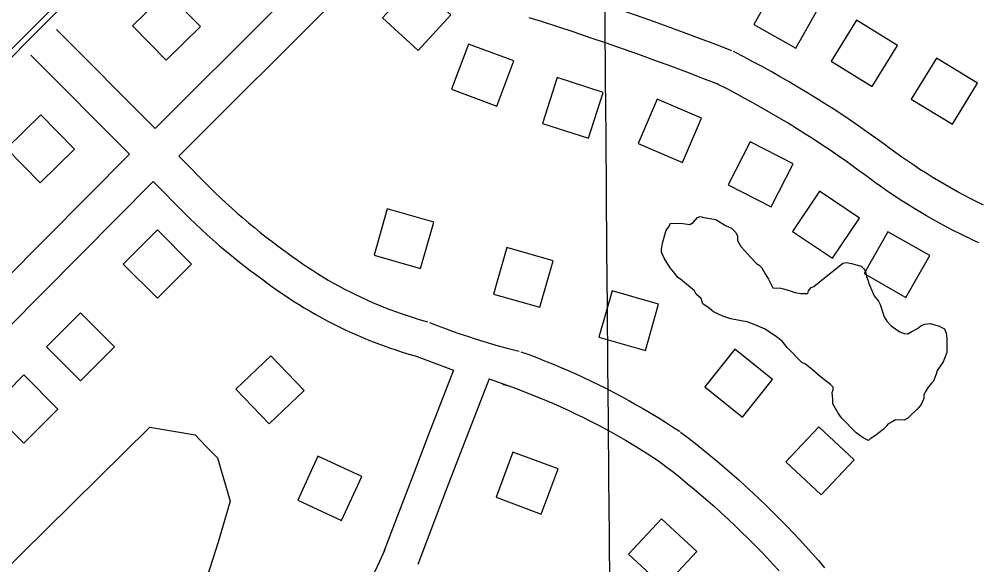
# Model space of a CAD drawing. Extents: x 3568792 to 3606828, y 529143 to 554785.
# Drawn here: x 3586371 to 3587166, y 540887 to 541340 of the extents above; entities that cross this region are included whole.
import ezdxf

# ---------------------------------------------------------------- set-up
doc = ezdxf.new("R2010")
doc.units = 0
for name, color, linetype in [('V-BLDG-OTLN', 7, 'Continuous'), ('V-GRID-MAJR', 7, 'Continuous'), ('V-LEVE-TOET', 7, 'Continuous'), ('V-ROAD-CNTR', 7, 'Continuous'), ('V-SITE-OTLN', 7, 'Continuous'), ('V-SITE-VEGE', 7, 'Continuous')]:
    doc.layers.add(name, color=color, linetype=linetype)

msp = doc.modelspace()

# ---------------------------------------------------------------- linework, layer by layer
at = {"layer": 'V-BLDG-OTLN'}
for points in [[(3586728.48, 541343.31), (3586699.02, 541370.36), (3586671.96, 541340.89), (3586701.43, 541313.84)], [(3586979.79, 541335.23), (3587014.63, 541315.59), (3587034.27, 541350.44), (3586999.42, 541370.08)], [(3586492.38, 541305.58), (3586521, 541333.52), (3586493.06, 541362.15), (3586464.44, 541334.21)], [(3587043.94, 541304.91), (3587077.92, 541283.81), (3587099.02, 541317.79), (3587065.04, 541338.89)], [(3586780.71, 541305.02), (3586743.25, 541319.04), (3586729.23, 541281.57), (3586766.7, 541267.56)], [(3587110.43, 541273.36), (3587144.56, 541252.5), (3587165.42, 541286.63), (3587131.29, 541307.49)], [(3586854.94, 541278.99), (3586816.86, 541291.24), (3586804.61, 541253.16), (3586842.69, 541240.91)], [(3586936.42, 541257.73), (3586899.62, 541273.39), (3586883.95, 541236.59), (3586920.75, 541220.92)], [(3586387.91, 541203.86), (3586416.54, 541231.8), (3586388.6, 541260.43), (3586359.97, 541232.49)], [(3587012.46, 541219.75), (3586976.85, 541237.97), (3586958.63, 541202.37), (3586994.24, 541184.14)], [(3587067.42, 541174.61), (3587034.22, 541196.93), (3587011.91, 541163.73), (3587045.1, 541141.41)], [(3586664.93, 541143.84), (3586703.4, 541132.89), (3586714.35, 541171.37), (3586675.87, 541182.31)], [(3586485.17, 541164.89), (3586456.91, 541136.58), (3586485.22, 541108.32), (3586513.48, 541136.63)], [(3587125.85, 541143.65), (3587091.09, 541163.44), (3587071.3, 541128.68), (3587106.07, 541108.89)], [(3586763.98, 541111.73), (3586802.45, 541100.79), (3586813.4, 541139.26), (3586774.92, 541150.21)], [(3586851.4, 541075.91), (3586889.88, 541064.96), (3586900.82, 541103.44), (3586862.35, 541114.38)], [(3586421.36, 541096.2), (3586393.1, 541067.89), (3586421.41, 541039.63), (3586449.67, 541067.94)], [(3586939.14, 541034.75), (3586970.36, 541009.75), (3586995.37, 541040.97), (3586964.15, 541065.98)], [(3586606.85, 541031.65), (3586579.15, 541060.51), (3586550.29, 541032.8), (3586577.99, 541003.95)], [(3586374.33, 541044.59), (3586346.08, 541016.28), (3586374.38, 540988.02), (3586402.64, 541016.33)], [(3587006.5, 540972.52), (3587035.66, 540945.13), (3587063.05, 540974.29), (3587033.89, 541001.67)], [(3586637.81, 540924.04), (3586654.66, 540960.32), (3586618.38, 540977.17), (3586601.53, 540940.89)], [(3586779.99, 540980.65), (3586766.03, 540943.17), (3586803.51, 540929.21), (3586817.48, 540966.69)], [(3586932.55, 540898.13), (3586903.24, 540925.35), (3586876.02, 540896.04), (3586905.33, 540868.82)]]:
    msp.add_lwpolyline(points, close=True, dxfattribs=at)
at = {"layer": 'V-GRID-MAJR'}
msp.add_spline([(3586912.77, 534664.87), (3586861.67, 540722.2), (3586810.54, 546783.01), (3586759.41, 552843.82), (3586759.38, 552847.27)], degree=3, dxfattribs=at)
at = {"layer": 'V-LEVE-TOET'}
msp.add_lwpolyline([(3585559.36, 540497.59), (3585812.48, 540743.36), (3586086.67, 541027.51), (3586197.25, 541140.36), (3586257.75, 541201.61), (3586558.51, 541503.3), (3586746.17, 541686.42), (3586853.87, 541788.35), (3586864.32, 541796.08), (3586987.26, 541762.33), (3587105.85, 541732.57), (3587193.95, 541731.08), (3587363.41, 541690.09), (3587560.56, 541633.65), (3587666.49, 541603.73), (3587685.25, 541602.2), (3587692.43, 541612.96)], dxfattribs=at)
at = {"layer": 'V-ROAD-CNTR'}
for p, q in [((3586691.65, 541414.47), (3586502.89, 541226.21)), ((3586401.53, 541331.05), (3586483.33, 541249.07)), ((3586380.29, 541309.86), (3586462.14, 541227.84))]:
    msp.add_line(p, q, dxfattribs=at)
for points in [[(3586806.48, 541757.37), (3586659.03, 541611.52), (3586140.94, 541090.87), (3585502.81, 540455.16), (3585090.86, 540047.72)], [(3586860.02, 541627.7), (3586681.37, 541446.59), (3586483.33, 541249.07)], [(3586961.7, 541313.43), (3586948.35, 541318.59), (3586934.93, 541323.7), (3586921.48, 541328.73), (3586908, 541333.68), (3586894.5, 541338.56), (3586880.96, 541343.36), (3586867.4, 541348.09), (3586853.82, 541352.74), (3586840.21, 541357.32), (3586826.57, 541361.82), (3586812.91, 541366.24), (3586802.58, 541369.53)], [(3586950.88, 541285.45), (3586937.61, 541290.58), (3586924.34, 541295.63), (3586911.05, 541300.6), (3586897.73, 541305.5), (3586884.38, 541310.32), (3586871.01, 541315.06), (3586857.61, 541319.74), (3586844.18, 541324.33), (3586830.73, 541328.85), (3586817.25, 541333.3), (3586803.74, 541337.67), (3586793.48, 541340.94)], [(3587087.86, 541236.12), (3587080.98, 541241.11), (3587074, 541246.08), (3587066.97, 541250.98), (3587059.89, 541255.81), (3587052.77, 541260.58), (3587045.6, 541265.27), (3587038.39, 541269.9), (3587031.13, 541274.46), (3587023.83, 541278.96), (3587016.49, 541283.38), (3587009.11, 541287.73), (3587001.68, 541292.01), (3586994.22, 541296.23), (3586986.72, 541300.37), (3586979.17, 541304.44), (3586971.59, 541308.43), (3586964, 541312.34), (3586963.1, 541312.8)], [(3587070.25, 541211.84), (3587063.48, 541216.74), (3587056.73, 541221.54), (3587049.93, 541226.28), (3587043.09, 541230.95), (3587036.2, 541235.56), (3587029.27, 541240.1), (3587022.3, 541244.58), (3587015.28, 541248.99), (3587008.23, 541253.33), (3587001.13, 541257.61), (3586993.99, 541261.82), (3586986.82, 541265.96), (3586979.6, 541270.03), (3586972.35, 541274.03), (3586965.06, 541277.96), (3586957.73, 541281.83), (3586950.33, 541285.64), (3586949.49, 541286.07)], [(3587170.36, 541185.53), (3587164.84, 541188.23), (3587159.43, 541190.95), (3587154.07, 541193.74), (3587148.74, 541196.6), (3587143.45, 541199.52), (3587138.2, 541202.52), (3587132.98, 541205.58), (3587127.81, 541208.71), (3587122.67, 541211.9), (3587117.58, 541215.16), (3587112.53, 541218.49), (3587107.52, 541221.88), (3587102.56, 541225.33), (3587097.64, 541228.85), (3587092.76, 541232.43), (3587088.08, 541235.96)], [(3586462.14, 541227.84), (3586217.66, 540981.56), (3585917.79, 540679.73), (3585610.24, 540370.11), (3585316.24, 540077.04), (3584972.93, 539741.63), (3584657.83, 539429.27), (3584319.32, 539087.8), (3584189.29, 538953.66), (3583891.16, 538658.59)], [(3586502.89, 541226.21), (3586528.5, 541200.33), (3586532.95, 541195.94), (3586537.46, 541191.6), (3586542.02, 541187.32), (3586546.64, 541183.1), (3586551.3, 541178.94), (3586556.02, 541174.83), (3586560.79, 541170.78), (3586565.61, 541166.8), (3586570.47, 541162.87), (3586575.39, 541159), (3586580.35, 541155.2), (3586585.36, 541151.45), (3586590.44, 541147.76), (3586592.24, 541146.47)], [(3586481.71, 541204.97), (3586238.95, 540960.42), (3585939.08, 540658.59), (3585631.47, 540348.92), (3585337.31, 540055.69), (3584993.97, 539720.24), (3584679.04, 539408.06), (3584340.74, 539066.8), (3584227.88, 538939.51)], [(3586481.71, 541204.97), (3586507.3, 541179.09), (3586512.02, 541174.44), (3586516.8, 541169.85), (3586521.63, 541165.31), (3586526.52, 541160.84), (3586531.47, 541156.43), (3586536.46, 541152.08), (3586541.52, 541147.79), (3586546.62, 541143.57), (3586551.78, 541139.4), (3586556.99, 541135.31), (3586562.25, 541131.28), (3586567.56, 541127.31), (3586572.89, 541123.43), (3586575.02, 541121.9)], [(3587157.2, 541158.57), (3587151.51, 541161.35), (3587145.76, 541164.25), (3587140.06, 541167.21), (3587134.39, 541170.25), (3587128.76, 541173.37), (3587123.17, 541176.55), (3587117.63, 541179.81), (3587112.12, 541183.13), (3587106.66, 541186.53), (3587101.25, 541190), (3587095.87, 541193.53), (3587090.55, 541197.14), (3587085.27, 541200.81), (3587080.03, 541204.55), (3587074.85, 541208.36), (3587070.02, 541212)], [(3587166.49, 541154.23), (3587161.58, 541156.48), (3587157.32, 541158.52)], [(3586592.59, 541146.22), (3586596.8, 541143.08), (3586600.97, 541140.07), (3586605.18, 541137.13), (3586609.44, 541134.24), (3586613.74, 541131.42), (3586618.08, 541128.67), (3586622.46, 541125.98), (3586626.88, 541123.36), (3586631.34, 541120.8), (3586635.84, 541118.31), (3586640.37, 541115.88), (3586644.95, 541113.53), (3586649.55, 541111.24), (3586654.19, 541109.02), (3586658.86, 541106.87), (3586663.56, 541104.79), (3586668.29, 541102.78), (3586673.05, 541100.85), (3586677.84, 541098.98), (3586682.66, 541097.18), (3586687.5, 541095.46), (3586692.37, 541093.81), (3586697.27, 541092.23), (3586702.18, 541090.73), (3586707.15, 541089.29), (3586709.37, 541088.67)], [(3586574.67, 541122.16), (3586579.06, 541118.89), (3586583.6, 541115.61), (3586588.18, 541112.41), (3586592.8, 541109.28), (3586597.48, 541106.21), (3586602.2, 541103.22), (3586606.96, 541100.3), (3586611.76, 541097.44), (3586616.61, 541094.66), (3586621.5, 541091.96), (3586626.43, 541089.32), (3586631.4, 541086.76), (3586636.4, 541084.27), (3586641.44, 541081.86), (3586646.52, 541079.53), (3586651.63, 541077.27), (3586656.77, 541075.08), (3586661.95, 541072.97), (3586667.16, 541070.95), (3586672.39, 541068.99), (3586677.66, 541067.12), (3586682.95, 541065.33), (3586688.27, 541063.61), (3586693.61, 541061.97), (3586698.95, 541060.43), (3586701.33, 541059.77)], [(3586710.82, 541088.18), (3586717.12, 541085.72), (3586723.36, 541083.36), (3586729.64, 541081.07), (3586735.93, 541078.85), (3586742.26, 541076.71), (3586748.61, 541074.64), (3586754.98, 541072.65), (3586761.37, 541070.73), (3586767.79, 541068.88), (3586774.23, 541067.11), (3586780.7, 541065.42), (3586785.2, 541064.28)], [(3586786.65, 541063.84), (3586793.18, 541061.47), (3586799.76, 541058.99), (3586806.32, 541056.44), (3586812.84, 541053.81), (3586819.33, 541051.11), (3586825.79, 541048.32), (3586832.22, 541045.47), (3586838.61, 541042.54), (3586844.97, 541039.53), (3586851.3, 541036.45), (3586857.58, 541033.3), (3586863.83, 541030.08), (3586870.05, 541026.78), (3586876.22, 541023.41), (3586882.35, 541019.97), (3586888.45, 541016.45), (3586894.5, 541012.87), (3586900.51, 541009.21), (3586906.47, 541005.49), (3586912.39, 541001.69), (3586918.21, 540997.87), (3586918.27, 540997.84)], [(3586699.88, 541060.25), (3586706.34, 541057.72), (3586730.75, 541048.49)], [(3586730.75, 541048.49), (3586710.13, 540995.16), (3586696.94, 540960.84), (3586683.82, 540926.49), (3586673.08, 540898.19)], [(3586760.22, 541041.51), (3586738.12, 540984.37), (3586724.95, 540950.11), (3586711.86, 540915.81), (3586701.13, 540887.55)], [(3586760.22, 541041.51), (3586782.78, 541033.33), (3586789.04, 541030.98), (3586795.27, 541028.55), (3586801.46, 541026.05), (3586807.63, 541023.48), (3586813.77, 541020.84), (3586819.88, 541018.13), (3586825.96, 541015.34), (3586832, 541012.49), (3586838.01, 541009.56), (3586843.98, 541006.56), (3586849.92, 541003.5), (3586855.82, 541000.36), (3586861.69, 540997.16), (3586867.52, 540993.89), (3586873.31, 540990.55), (3586879.06, 540987.15), (3586884.77, 540983.67), (3586890.44, 540980.13), (3586896.06, 540976.53), (3586901.71, 540972.82), (3586901.75, 540972.79)], [(3586771.66, 541036.77), (3586773.23, 541036.36), (3586777.87, 541035.19)], [(3586919.1, 540997.24), (3586925.27, 540992.54), (3586931.45, 540987.72), (3586937.57, 540982.84), (3586943.65, 540977.9), (3586949.67, 540972.9), (3586955.65, 540967.83), (3586961.57, 540962.7), (3586967.43, 540957.51), (3586973.24, 540952.25), (3586979, 540946.94), (3586984.69, 540941.57), (3586990.34, 540936.14), (3586995.92, 540930.65), (3587001.45, 540925.1), (3587006.92, 540919.49), (3587012.34, 540913.83), (3587017.69, 540908.12), (3587022.98, 540902.34), (3587028.22, 540896.51), (3587033.39, 540890.63), (3587038.5, 540884.69)], [(3586900.91, 540973.39), (3586906.95, 540968.78), (3586912.88, 540964.16), (3586918.76, 540959.47), (3586924.6, 540954.73), (3586930.38, 540949.92), (3586936.12, 540945.06), (3586941.8, 540940.13), (3586947.43, 540935.15), (3586953.01, 540930.1), (3586958.53, 540925), (3586964.01, 540919.85), (3586969.42, 540914.63), (3586974.79, 540909.36), (3586980.1, 540904.03), (3586985.35, 540898.65), (3586990.54, 540893.22), (3586995.68, 540887.73), (3587000.76, 540882.18)], [(3586673.41, 540898.99), (3586669.41, 540890.04), (3586665.37, 540881.18), (3586661.26, 540872.36), (3586657.08, 540863.57), (3586652.82, 540854.81), (3586648.5, 540846.09), (3586644.1, 540837.41), (3586639.63, 540828.76), (3586635.1, 540820.14), (3586630.49, 540811.57), (3586625.82, 540803.03), (3586621.07, 540794.53), (3586616.26, 540786.07), (3586611.38, 540777.65), (3586606.42, 540769.26), (3586601.75, 540761.48)]]:
    msp.add_lwpolyline(points, dxfattribs=at)
at = {"layer": 'V-SITE-OTLN'}
msp.add_lwpolyline([(3585552.71, 540083.97), (3585991.86, 540523.25), (3586200.8, 540727.04), (3586478.8, 541001.29), (3586516.39, 540994.99), (3586525.65, 540985.41), (3586534.91, 540975.83), (3586545.61, 540939.83), (3586535.61, 540906.07), (3586511.62, 540830.86), (3586406.24, 540619.65), (3586365.93, 540576.98), (3586330.17, 540550.66), (3586055.84, 540270.7), (3585581.94, 539783.01)], dxfattribs=at)
at = {"layer": 'V-SITE-VEGE'}
for points in [[(3587034.08, 541121.5), (3587053.76, 541137.24), (3587056.66, 541137.94), (3587061, 541137.17), (3587068.94, 541134.93), (3587071.09, 541132.74), (3587072.52, 541130.55), (3587073.2, 541126.21), (3587074.62, 541122.57), (3587075.32, 541120.4), (3587079.57, 541110.23), (3587083.15, 541105.85), (3587084.57, 541102.94), (3587088.1, 541092.78), (3587090.23, 541089.14), (3587093.82, 541085.49), (3587101.01, 541080.36), (3587104.61, 541078.88), (3587107.51, 541078.85), (3587110.42, 541080.27), (3587115.51, 541083.12), (3587118.42, 541085.27), (3587121.33, 541086.69), (3587126.4, 541087.37), (3587133.62, 541085.13), (3587137.94, 541082.92), (3587139.36, 541079.29), (3587140.04, 541074.94), (3587139.94, 541063.36), (3587138.46, 541059.76), (3587136.97, 541055.43), (3587131.84, 541048.23), (3587131.09, 541045.35), (3587128.86, 541039.58), (3587127.4, 541038.14), (3587124.48, 541034.55), (3587122.27, 541030.95), (3587120.8, 541028.07), (3587120.77, 541025.18), (3587118.55, 541020.13), (3587116.36, 541017.26), (3587107.6, 541008.65), (3587104.69, 541007.23), (3587097.45, 541007.3), (3587094.54, 541005.87), (3587090.9, 541003.74), (3587089.44, 541001.58), (3587087.25, 540999.43), (3587083.6, 540996.57), (3587080.69, 540994.42), (3587076.32, 540991.57), (3587074.86, 540990.13), (3587070.54, 540992.34), (3587064.79, 540996.74), (3587052.6, 541009.15), (3587049.73, 541012.8), (3587045.46, 541020.8), (3587045.5, 541024.41), (3587044.83, 541030.21), (3587045.57, 541032.37), (3587045.59, 541034.54), (3587043.44, 541036.73), (3587034.81, 541043.33), (3587028.35, 541049.18), (3587022.6, 541053.57), (3587019.72, 541055.05), (3587007.53, 541067.46), (3587003.24, 541072.56), (3586997.49, 541076.96), (3586988.85, 541082.83), (3586980.2, 541086.52), (3586974.44, 541088.75), (3586969.38, 541089.52), (3586960.71, 541091.04), (3586954.21, 541093.27), (3586946.29, 541096.96), (3586942.69, 541099.89), (3586937.66, 541103.56), (3586936.25, 541107.91), (3586931.94, 541111.57), (3586930.52, 541114.48), (3586919.03, 541123.99), (3586916.87, 541125.46), (3586914.73, 541128.37), (3586910.43, 541133.48), (3586905.44, 541141.48), (3586903.31, 541146.57), (3586903.33, 541148.74), (3586904.1, 541153.8), (3586907.09, 541164.63), (3586909.29, 541167.5), (3586910.77, 541170.38), (3586920.9, 541170.29), (3586926.68, 541169.52), (3586929.59, 541170.94), (3586933.25, 541175.25), (3586935.42, 541175.95), (3586938.31, 541175.2), (3586948.43, 541173.66), (3586956.34, 541168.52), (3586961.39, 541166.3)], [(3586961.39, 541166.3), (3586964.98, 541162.65), (3586966.39, 541159.74), (3586966.36, 541156.13), (3586969.21, 541151.03), (3586972.8, 541147.39), (3586977.09, 541142.28), (3586982.11, 541137.17), (3586984.27, 541135.7), (3586986.42, 541133.51), (3586989.27, 541128.42), (3586992.12, 541124.05), (3586995.68, 541116.78), (3587002.19, 541116.72), (3587004.36, 541115.98), (3587010.13, 541114.48), (3587013.74, 541113), (3587018.79, 541112.23), (3587024.58, 541112.17), (3587025.33, 541114.34), (3587027.52, 541117.21), (3587029.7, 541117.92), (3587034.08, 541121.5)]]:
    msp.add_lwpolyline(points, dxfattribs=at)

doc.saveas('drawing.dxf')
